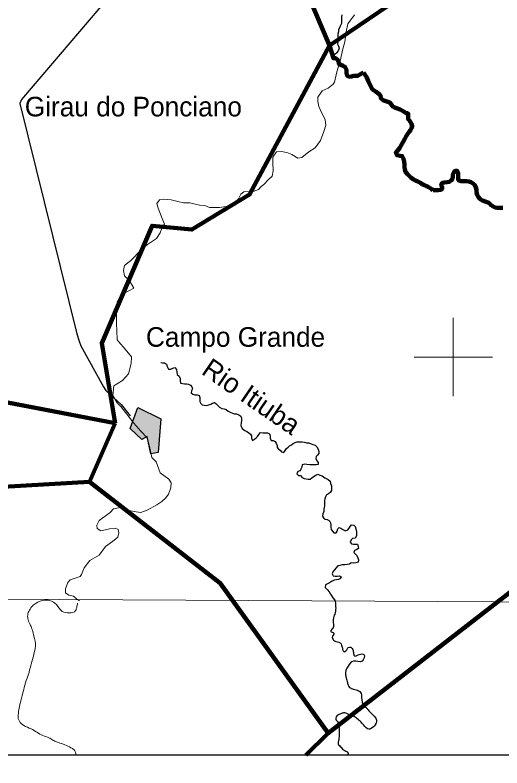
# Model space of a CAD drawing. Extents: x -1643653 to 4543381, y 1624270 to 13878484.
# Drawn here: x 738822 to 751241, y 8889512 to 8908730 of the extents above; entities that cross this region are included whole.
import ezdxf
from ezdxf.enums import TextEntityAlignment as Align

# ---------------------------------------------------------------- set-up
doc = ezdxf.new("R2010")
doc.units = 0
doc.header["$LTSCALE"] = 200
for name, color, linetype, lineweight in [('1', 7, 'Continuous', 13), ('12', 7, 'Continuous', 25), ('14', 7, 'Continuous', 13), ('2', 7, 'Continuous', 13), ('21', 7, 'Continuous', 25), ('24', 7, 'Continuous', 25), ('3', 7, 'Continuous', 13), ('60', 7, 'Continuous', 13), ('9', 7, 'Continuous', 90)]:
    doc.layers.add(name, color=color, linetype=linetype, lineweight=lineweight)
doc.layers.add('41', color=7, linetype='Continuous')
doc.layers.add('49', color=7, linetype='Continuous')

msp = doc.modelspace()

# ---------------------------------------------------------------- hatches: boundary and pattern name
at = {"layer": '21'}
msp.add_hatch(color=256, dxfattribs=at).paths.add_polyline_path([(741953.3, 8898708.5), (742539, 8898421), (742473.5, 8897565.2), (742282.6, 8897532.8), (742195.4, 8897971), (742053.9, 8897898.6), (741759, 8898176.9)])

# ---------------------------------------------------------------- linework, layer by layer
at = {"layer": '1'}
msp.add_lwpolyline([(564751.7, 8894587.5), (664411.9, 8894209.9), (791388.5, 8893536.2)], dxfattribs=at)
at = {"layer": '12'}
msp.add_lwpolyline([(746519.8, 8913147), (744583.5, 8912890.8), (744456, 8912865.6), (744221.3, 8912764.1), (744164.9, 8912662.3), (738981.9, 8906574.2), (738945.9, 8906472.4), (740401.6, 8900591.2), (740457, 8900407.7), (740497.3, 8900290.4), (741074.2, 8899240), (741140.1, 8899143.1), (741531, 8898790.9), (741761.4, 8898500.5)], dxfattribs=at)
at = {"layer": '14'}
for points in [[(745102.2, 8904352.2), (745168.7, 8904403), (745276.1, 8904525), (745383.4, 8904616.5), (745404.3, 8904754), (745394.9, 8904962.9), (745395.4, 8905100.4), (745492.7, 8905242.9), (745609.9, 8905247.8), (745752.4, 8905222.1), (745884.7, 8905170.9), (746032.1, 8905078.9), (746139.1, 8905094), (746317.9, 8905236.3), (746481.3, 8905337.9), (746614.5, 8905526.1), (746696.8, 8905755.2), (746753.5, 8905918.1), (746733.6, 8906065.9), (746647.6, 8906229), (746602.1, 8906315.7), (746566.7, 8906392.2), (746546.8, 8906524.7), (746547.2, 8906631.7), (746659.9, 8906799.6), (746807.9, 8906865.5), (746935.6, 8906967.2), (746966.4, 8907012.9), (747033.6, 8907277.7), (747121.3, 8907588.3), (747173.2, 8907837.8), (747230, 8908046.6), (747266.6, 8908301.2), (747313.2, 8908504.9), (747477, 8908733.8)], [(741412.4, 8901164.9), (741428.6, 8901404.3), (741541.4, 8901602.8), (741720, 8901694.2), (741852.7, 8901760.1), (741756.5, 8901923.3), (741614.4, 8902071.3), (741584.3, 8902208.9), (741610.3, 8902336.2), (741778.9, 8902463.3), (742049.9, 8902742.9), (742198.1, 8902875.1), (742433, 8903027.5), (742520.2, 8903170), (742566.4, 8903287.1), (742633.1, 8903393.9), (742572.5, 8903536.7), (742471.5, 8903801.7), (742436.3, 8903924.1), (742508, 8904010.5), (742615, 8904030.7), (742803.5, 8904015.1), (742976.5, 8903974), (743119, 8903933), (743276.9, 8903932.7), (743526.4, 8903881.3), (743658.8, 8903865.8), (743785.9, 8903814.6), (744035.5, 8903814.1), (744208.8, 8903839.3), (744407.8, 8903920.4), (744525.4, 8904042.5), (744576.8, 8904159.5), (744658.5, 8904215.4), (744892.9, 8904230.3), (745030.6, 8904275.9), (745102.2, 8904352.2)], [(740463, 8893777.9), (740392, 8893831.3), (740315.8, 8893892.6), (740193.7, 8893918.3), (740112.4, 8893979.6), (740107.7, 8894081.4), (740164.3, 8894249.4), (740225.7, 8894315.6), (740378.7, 8894361.1), (740480.7, 8894401.7), (740516.6, 8894447.5), (740588.5, 8894620.5), (740731.8, 8894808.8), (740966.7, 8894940.8), (741130.5, 8895164.6), (741309.3, 8895291.6), (741447.2, 8895398.4), (741468, 8895515.5), (741453.1, 8895602.1), (741371.7, 8895632.8), (741234.1, 8895612.7), (741132.1, 8895587.4), (741009.7, 8895567.3), (740918.2, 8895623.5), (740908.4, 8895710.1), (740969.9, 8895827.1), (741245.8, 8896030.4), (741332.7, 8896127), (741501, 8896162.4), (741587.4, 8896116.4), (741658.7, 8896111.1), (741765.6, 8896075.3), (741908.1, 8896049.6), (742030.3, 8896034.1), (742188.4, 8896089.8), (742438.6, 8896232), (742566.2, 8896313.2), (742668.5, 8896409.8), (742740.1, 8896496.3), (742791.7, 8896659.2), (742802.3, 8896786.6), (742741.6, 8896883.4), (742523.1, 8897046.9), (742417.1, 8897322.1), (742310.6, 8897439.5), (742250.5, 8897714.7), (742190.2, 8897938.9), (742027.8, 8898112.4), (741855.3, 8898316.5), (741733.6, 8898464.5), (741637.2, 8898581.8), (741520.6, 8898734.9), (741424.2, 8898831.8), (741312.8, 8899015.4), (741344.3, 8899265), (741558.7, 8899402.1), (741717.3, 8899569.9), (741784.5, 8899839.8), (741790.2, 8900007.9), (741627.9, 8900201.8), (741470.7, 8900385.4), (741425, 8900441.6), (741415.7, 8900681), (741411.2, 8900849.1), (741412.4, 8901164.9)]]:
    msp.add_lwpolyline(points, dxfattribs=at)
msp.add_spline([(740417.8, 8893718), (740395, 8893617.9), (740366.3, 8893527), (740201.3, 8893471.8), (740024.2, 8893508.9), (739877.2, 8893682.8), (739707.5, 8893786.1), (739358.5, 8893717.2), (739264.2, 8893644.1), (739189.2, 8893539.6), (739143.8, 8893408.5), (739155.2, 8893295.7), (739216.5, 8893150.5), (739263.3, 8893031.3), (739303.8, 8892876.6), (739340.8, 8892619.9), (739297.6, 8892401.9), (739233.3, 8892164.3), (739191.8, 8891997.3), (739163, 8891901.3), (739128.9, 8891800.4), (739054.6, 8891568.2), (739006.8, 8891365.7), (738954.1, 8891168.5), (738917.5, 8890996.2), (738902.9, 8890869.1), (738913.8, 8890741), (738932.9, 8890704.5), (739041.4, 8890598.4), (739232.1, 8890509.7), (739532.1, 8890340.4), (739683, 8890283.8), (739782.9, 8890223.9), (739838, 8890196.4), (740094.7, 8890100.1), (740245.1, 8890028.2), (740325, 8889979.3), (740376.2, 8889839.6), (740376.7, 8889836.8)], degree=3, dxfattribs=at)
at = {"layer": '2'}
for p, q in [((750000, 8899000), (750000, 8901000)), ((749000, 8900000), (751000, 8900000))]:
    msp.add_line(p, q, dxfattribs=at)
at = {"layer": '21'}
msp.add_lwpolyline([(741953.3, 8898708.5), (742539, 8898421), (742473.5, 8897565.2), (742282.6, 8897532.8), (742195.4, 8897971), (742053.9, 8897898.6), (741759, 8898176.9)], close=True, dxfattribs=at)
at = {"layer": '24'}
msp.add_line((749481.7, 8904248.7), (749480, 8904242.7), dxfattribs=at)
for points in [[(747158, 8908736.5), (747152.5, 8908675.4), (747152.1, 8908624.5), (747151.7, 8908573.6), (747151.3, 8908512.5), (747110.1, 8908431.2), (747073.9, 8908350), (747068.5, 8908299.1), (747052.8, 8908238.1), (747052.4, 8908177), (747051.8, 8908095.5), (747051.4, 8908034.4), (747051, 8907983.5), (747076.1, 8907932.4), (747091, 8907881.4), (747075.4, 8907830.6), (747029.2, 8907764.6), (746947.3, 8907698.9), (746906.4, 8907668.6), (746941.8, 8907627.7), (747002.8, 8907627.3), (747048.3, 8907591.4), (747078.4, 8907530.1), (747083.1, 8907479.1), (747133.8, 8907458.4), (747194.7, 8907432.6), (747245.3, 8907401.8), (747275.4, 8907335.4), (747274.8, 8907248.8), (747294.7, 8907182.5), (747345.4, 8907156.7), (747406.4, 8907161.4), (747457.4, 8907176.4), (747513.3, 8907176), (747569.3, 8907180.8), (747620.4, 8907211), (747661.3, 8907241.3), (747707.2, 8907261.4)], [(747707.2, 8907261.4), (747727.8, 8907234.4), (747794.5, 8907132.9), (747825.5, 8907051.5), (747877, 8906939.6), (747943.7, 8906833), (748030.5, 8906772.3), (748134.8, 8906696)], [(748134.8, 8906696), (748146, 8906675.2), (748148.4, 8906609.9), (748199.5, 8906559.3), (748378, 8906494.1), (748454.8, 8906392.6), (748480.4, 8906377.5), (748551.7, 8906357.6), (748643.5, 8906322.5), (748704.8, 8906282.1)], [(748535.9, 8905211.1), (748637.6, 8905343.5), (748658.2, 8905394.3), (748694.2, 8905450.2), (748720, 8905495.8), (748766.2, 8905566.8), (748802.3, 8905637.9), (748833.2, 8905688.7), (748874.3, 8905749.5), (748905.1, 8905790.1), (748936, 8905845.9), (748951.6, 8905896.8), (748936.7, 8905952.9), (748911.6, 8905998.9), (748881.4, 8906039.8), (748846, 8906075.7), (748846.4, 8906131.7), (748851.8, 8906182.6), (748852, 8906182.8)], [(748704.8, 8906282.1), (748751.5, 8906261.5), (748797, 8906225.6), (748837.5, 8906222.8), (748851.5, 8906201.5), (748851.8, 8906182.6)], [(749480, 8904242.7), (749454.9, 8904288.7), (749409.3, 8904314.4), (749358.7, 8904345.3), (749313.1, 8904365.9), (749267.5, 8904391.7), (749206.6, 8904412.5), (749161.1, 8904443.3), (749095.2, 8904484.5), (749039.5, 8904510.3), (748983.7, 8904531), (748918, 8904587.4), (748832.1, 8904669.4), (748781.7, 8904730.9), (748766.8, 8904787), (748757.1, 8904853.2), (748752.6, 8904924.6), (748747.9, 8904985.7), (748733.2, 8905062.2), (748698.1, 8905128.6), (748642.2, 8905134.1), (748566, 8905149.8), (748535.9, 8905211.1), (748536, 8905217.6), (748535.9, 8905211.1)], [(751260.7, 8903808.6), (751189.5, 8903809), (751123.4, 8903809.4), (751072.7, 8903819.9), (751016.9, 8903845.8), (750956.1, 8903881.8), (750905.7, 8903938.1), (750814.4, 8903974.3), (750743.4, 8903995.2), (750687.7, 8904031.2), (750642.3, 8904082.4), (750607.1, 8904138.6), (750592.3, 8904204.9), (750592.8, 8904271.1), (750577.9, 8904332.3), (750552.9, 8904388.5), (750507.4, 8904429.5), (750446.6, 8904460.4), (750401, 8904481.1), (750334.9, 8904486.6), (750263.7, 8904487.1), (750197.6, 8904487.5), (750126.7, 8904518.5), (750127.1, 8904579.6), (750127.6, 8904645.8), (750128, 8904701.8), (750097.8, 8904758), (750047, 8904753.2), (750011.1, 8904712.7), (749990.4, 8904661.9), (749984.8, 8904600.9), (749979.4, 8904550), (749943.5, 8904504.4), (749897.5, 8904469), (749841.5, 8904464.3), (749775.4, 8904459.6), (749719.3, 8904444.7), (749693.5, 8904383.8), (749718.6, 8904337.8), (749713.1, 8904286.9), (749667.2, 8904266.8), (749611.2, 8904262.1), (749555.3, 8904262.4), (749504.4, 8904257.7), (749481.7, 8904248.7)], [(742537.4, 8899861.4), (742586, 8899849), (742636.8, 8899848.6), (742682.4, 8899822.9), (742702.3, 8899761.6), (742732.4, 8899695.2), (742793.4, 8899689.7), (742844.5, 8899719.9), (742900.5, 8899729.8), (742935.7, 8899678.6), (742945.5, 8899617.4), (742960.3, 8899551.1), (743005.8, 8899510.1), (743035.9, 8899453.8), (743035.5, 8899392.7), (743045.2, 8899331.5), (743096, 8899321), (743146.9, 8899320.7), (743197.7, 8899315.3), (743248.5, 8899304.8), (743294.1, 8899284.1), (743334.5, 8899243.1), (743344.3, 8899187), (743323.6, 8899136.2), (743318.2, 8899085.3), (743358.7, 8899054.4), (743409.4, 8899038.8), (743470.5, 8899038.4), (743516.1, 8899017.8), (743536.1, 8898971.8), (743535.8, 8898920.9), (743535.4, 8898864.8), (743560.5, 8898813.8), (743595.8, 8898777.9), (743646.7, 8898772.4), (743707.7, 8898767), (743763.7, 8898781.9), (743814.7, 8898796.8), (743855.6, 8898827.1), (743906.5, 8898842.1), (743947, 8898811.3), (743982.3, 8898770.3), (744032.9, 8898724.1), (744093.6, 8898683), (744159.7, 8898682.6), (744210.5, 8898661.9), (744261, 8898620.8), (744321.8, 8898584.7), (744367.5, 8898564.1), (744418.2, 8898548.5), (744474.2, 8898548.1), (744530, 8898527.4), (744580.6, 8898491.4), (744595.5, 8898440.3), (744595.1, 8898379.2), (744589.6, 8898318.1), (744584, 8898251.9), (744619.1, 8898180.4), (744679.8, 8898129.1), (744735.6, 8898103.3), (744776.1, 8898072.4), (744831.7, 8898031.3), (744851.8, 8897985.3), (744851.4, 8897929.3), (744881.5, 8897873.1), (744932.6, 8897903.3), (744968.4, 8897938.8), (745009.3, 8897974.2), (745040.2, 8898024.9), (745086.3, 8898070.4), (745147.3, 8898070.1), (745203.2, 8898064.6), (745259.2, 8898064.2), (745315, 8898043.5), (745329.9, 8897992.5), (745329.5, 8897931.3), (745354.5, 8897870.1), (745405.3, 8897869.7), (745456, 8897843.9), (745486.3, 8897803), (745506.2, 8897741.7), (745510.9, 8897690.8), (745541.2, 8897649.8), (745586.8, 8897624.1), (745622.1, 8897583.1), (745677.9, 8897562.4), (745713.9, 8897618.2), (745744.7, 8897663.8), (745785.6, 8897699.2), (745821.5, 8897734.6), (745872.5, 8897759.8), (745913.5, 8897795.2), (745964.5, 8897820.3), (746020.5, 8897835.2), (746076.5, 8897834.9), (746142.6, 8897834.4), (746193.4, 8897829), (746254.3, 8897808.3), (746315.3, 8897807.9), (746371.1, 8897782), (746421.9, 8897766.4)], [(746421.9, 8897766.4), (746477.7, 8897750.8), (746523.2, 8897709.8), (746553.3, 8897648.4), (746573.3, 8897592.3), (746567.8, 8897536.3), (746537, 8897495.7), (746501.2, 8897460.3), (746495.7, 8897409.4), (746520.8, 8897353.2), (746556.1, 8897312.2), (746549.6, 8897261.7), (746504.8, 8897246.3), (746443.7, 8897246.7), (746387.8, 8897247.1), (746336.9, 8897247.4), (746265.8, 8897258.1), (746209.9, 8897263.5), (746148.8, 8897248.6), (746133.1, 8897192.7), (746112.4, 8897141.9), (746091.8, 8897096.2), (746035.7, 8897076.2), (746009.8, 8897015.2), (746050.3, 8896979.3), (746106.2, 8896978.9), (746146.5, 8896927.7), (746197.2, 8896901.9), (746248, 8896891.4), (746298.8, 8896880.9), (746349.7, 8896880.6), (746390.6, 8896921.1), (746451.9, 8896956.3), (746497.9, 8896981.5), (746548.9, 8897006.6), (746599.6, 8896985.9), (746655.5, 8896970.3), (746726.3, 8896918.9), (746812.5, 8896872.5), (746857.9, 8896831.5), (746867.7, 8896770.3), (746892.7, 8896714.1), (746897.4, 8896647.8), (746891.9, 8896596.9), (746856, 8896546.2), (746815.1, 8896510.8), (746764, 8896480.6), (746738.2, 8896434.9), (746722.6, 8896384.1), (746717.2, 8896333.2), (746716.7, 8896261.9), (746711.2, 8896200.8), (746695.4, 8896119.4), (746695, 8896058.2), (746669.1, 8895997.3), (746663.6, 8895941.3), (746688.8, 8895895.3), (746729.2, 8895864.4), (746785.1, 8895853.9), (746845.9, 8895817.9), (746871, 8895771.9), (746880.8, 8895710.7), (746880.3, 8895649.5), (746885.1, 8895598.6), (746915.3, 8895557.6), (746955.7, 8895511.5), (747011.6, 8895511.2), (747037.4, 8895556.8), (747058.1, 8895612.8), (747088.9, 8895653.3), (747134.5, 8895632.6), (747185.2, 8895601.7), (747251.1, 8895565.7), (747312.2, 8895585.7), (747343.1, 8895631.3), (747373.9, 8895676.9), (747404.7, 8895717.5), (747465.7, 8895712), (747495.9, 8895671.1), (747515.9, 8895614.9), (747530.6, 8895538.4), (747530.2, 8895487.5), (747529.9, 8895436.5), (747493.9, 8895380.7), (747432.8, 8895370.9), (747391.9, 8895335.5), (747371.1, 8895274.5), (747401.3, 8895233.6), (747452.2, 8895228.2), (747503, 8895227.8), (747553.9, 8895222.4), (747573.8, 8895166.3), (747578.6, 8895115.3), (747537.7, 8895085), (747481.5, 8895059.9), (747460.9, 8895014.2), (747496.2, 8894978.3), (747541.7, 8894932.2), (747566.7, 8894876), (747586.7, 8894819.8), (747576.1, 8894763.8)], [(747576.1, 8894763.8), (747515, 8894748.9), (747453.9, 8894739.2), (747398, 8894749.7), (747357.1, 8894714.3), (747306.2, 8894704.4), (747234.9, 8894699.8), (747168.8, 8894695.1), (747107.6, 8894675.2), (747056.7, 8894670.4), (747005.5, 8894614.7), (746969.5, 8894569.1), (746928.5, 8894518.4), (746907.8, 8894462.5), (746937.9, 8894411.4), (746988.8, 8894411), (747039.7, 8894410.7), (747095.6, 8894415.4), (747141.2, 8894389.7), (747120.6, 8894344), (747074.7, 8894323.9), (747023.7, 8894314), (746962.6, 8894304.2), (746891.2, 8894274.1), (746840.1, 8894233.7), (746794.2, 8894213.6), (746738, 8894183.4), (746732.5, 8894117.2), (746793.1, 8894055.7), (746838.5, 8894004.5), (746868.6, 8893948.3), (746903.9, 8893897.1), (746934.1, 8893846), (746974.5, 8893805), (746979.5, 8893799.8)]]:
    msp.add_lwpolyline(points, dxfattribs=at)
msp.add_spline([(746979.5, 8893799.8), (746986.5, 8893472.8), (746946.2, 8893341.5), (746940.6, 8893178.3), (746921.6, 8893071.8), (746873.1, 8892996.9), (746953.2, 8892953.1), (746908.6, 8892842.4), (746932.2, 8892790.5), (746966.7, 8892753.5), (747117.8, 8892702), (747151.5, 8892644.6), (747178.3, 8892536.3), (747217.1, 8892478.7), (747258.7, 8892502.7), (747285.1, 8892527.3), (747322.8, 8892587.2), (747384.3, 8892595.2), (747442.4, 8892506.2), (747459.4, 8892408.6), (747468.7, 8892382.7), (747601.9, 8892403.3), (747719.4, 8892409.2), (747672.7, 8892237.3), (747458.7, 8892240.1), (747316.6, 8892112.5), (747261.6, 8891997.1), (747248.6, 8891915.8), (747270.3, 8891807.8), (747301.9, 8891689.2), (747324.6, 8891606.6), (747398.8, 8891542.6), (747519.9, 8891507.5), (747634.7, 8891436.9), (747660.9, 8891308.3), (747729.8, 8891091.3), (747764.6, 8891064.5), (747813.7, 8891011.6), (747877.2, 8890932.7), (748043.5, 8890727.4), (748025.2, 8890641.2), (747934.9, 8890537.3), (747847, 8890499.7), (747718, 8890601.5), (747520.5, 8890787.5), (747410.2, 8890842.6), (747379.7, 8890843.7), (747314.9, 8890886.9), (747203.8, 8890916.5), (747131.6, 8890893.7), (747085.1, 8890874.9), (747079.8, 8890870), (747064.4, 8890865.5), (747033, 8890841.1), (747000.5, 8890786.1), (747052.8, 8890677), (747089.2, 8890553.1), (747088.7, 8890389.7), (747077.9, 8890226.6), (747064.2, 8890125), (747137.8, 8890040.6), (747176.7, 8889988.1), (747236.8, 8889955.3), (747316.1, 8889891.1), (747301, 8889836.8)], degree=3, dxfattribs=at)
at = {"layer": '3', "lineweight": 25}
msp.add_lwpolyline([(563033.9, 9026438.8), (793061.1, 9026438.8), (793495.6, 8889836.8), (563468.3, 8889836.8)], close=True, dxfattribs=at)
at = {"layer": '60', "lineweight": 25}
msp.add_spline([(814781, 9009175.5), (814787.2, 9009173.4), (814796.9, 9009173.4), (814799.4, 9009172.4), (814805.1, 9009174.5), (814805.6, 9009176.5), (814811.7, 9009179.5), (814811.7, 9009179.5), (814801.5, 9009181), (814790.7, 9009181.5), (814784.1, 9009183.1), (814777.4, 9009185.1), (814778.4, 9009175.5)], degree=3, dxfattribs=at)
at = {"layer": '9'}
for p, q in [((746844.1, 8907956.8), (741055, 8921600.7)), ((746844.1, 8907956.8), (755858.8, 8914075.8)), ((749481.7, 8904248.7), (749480, 8904242.7)), ((749481.7, 8904248.7), (749480, 8904242.7)), ((742318.1, 8903350.9), (743333.5, 8903255.5)), ((742318.1, 8903350.9), (743333.5, 8903255.5)), ((741371.9, 8898310.2), (736775.3, 8899194.4)), ((746801.1, 8890392.2), (746237.5, 8889836.8)), ((746801.1, 8890392.2), (746237.5, 8889836.8))]:
    msp.add_line(p, q, dxfattribs=at)
for points in [[(741371.9, 8898310.2), (736775.3, 8899194.4), (730163.4, 8902976.8), (725291.2, 8902898), (725401.2, 8914588.3), (719613.1, 8922670.1)], [(741371.9, 8898310.2), (741034.6, 8900357.7), (742318.1, 8903350.9), (743333.5, 8903255.5), (744802.2, 8904149.6), (746844.1, 8907956.8)], [(746844.1, 8907956.8), (746941.8, 8907627.7), (747002.8, 8907627.3), (747048.3, 8907591.4), (747078.4, 8907530.1), (747083.1, 8907479.1), (747133.8, 8907458.4), (747194.7, 8907432.6), (747245.3, 8907401.8), (747275.4, 8907335.4), (747274.8, 8907248.8), (747294.7, 8907182.5), (747345.4, 8907156.7), (747406.4, 8907161.4), (747457.4, 8907176.4), (747513.3, 8907176), (747569.3, 8907180.8), (747620.4, 8907211), (747661.3, 8907241.3), (747707.2, 8907261.4)], [(746844.1, 8907956.8), (746941.8, 8907627.7), (747002.8, 8907627.3), (747048.3, 8907591.4), (747078.4, 8907530.1), (747083.1, 8907479.1), (747133.8, 8907458.4), (747194.7, 8907432.6), (747245.3, 8907401.8), (747275.4, 8907335.4), (747274.8, 8907248.8), (747294.7, 8907182.5), (747345.4, 8907156.7), (747406.4, 8907161.4), (747457.4, 8907176.4), (747513.3, 8907176), (747569.3, 8907180.8), (747620.4, 8907211), (747661.3, 8907241.3), (747707.2, 8907261.4)], [(747707.2, 8907261.4), (747727.8, 8907234.4), (747794.5, 8907132.9), (747825.5, 8907051.5), (747877, 8906939.6), (747943.7, 8906833), (748030.5, 8906772.3), (748134.8, 8906696)], [(747707.2, 8907261.4), (747727.8, 8907234.4), (747794.5, 8907132.9), (747825.5, 8907051.5), (747877, 8906939.6), (747943.7, 8906833), (748030.5, 8906772.3), (748134.8, 8906696)], [(748134.8, 8906696), (748146, 8906675.2), (748148.4, 8906609.9), (748199.5, 8906559.3), (748378, 8906494.1), (748454.8, 8906392.6), (748480.4, 8906377.5), (748551.7, 8906357.6), (748643.5, 8906322.5), (748704.8, 8906282.1)], [(748134.8, 8906696), (748146, 8906675.2), (748148.4, 8906609.9), (748199.5, 8906559.3), (748378, 8906494.1), (748454.8, 8906392.6), (748480.4, 8906377.5), (748551.7, 8906357.6), (748643.5, 8906322.5), (748704.8, 8906282.1)], [(748535.9, 8905211.1), (748637.6, 8905343.5), (748658.2, 8905394.3), (748694.2, 8905450.2), (748720, 8905495.8), (748766.2, 8905566.8), (748802.3, 8905637.9), (748833.2, 8905688.7), (748874.3, 8905749.5), (748905.1, 8905790.1), (748936, 8905845.9), (748951.6, 8905896.8), (748936.7, 8905952.9), (748911.6, 8905998.9), (748881.4, 8906039.8), (748846, 8906075.7), (748846.4, 8906131.7), (748851.8, 8906182.6), (748851.9, 8906182.7)], [(748535.9, 8905211.1), (748637.6, 8905343.5), (748658.2, 8905394.3), (748694.2, 8905450.2), (748720, 8905495.8), (748766.2, 8905566.8), (748802.3, 8905637.9), (748833.2, 8905688.7), (748874.3, 8905749.5), (748905.1, 8905790.1), (748936, 8905845.9), (748951.6, 8905896.8), (748936.7, 8905952.9), (748911.6, 8905998.9), (748881.4, 8906039.8), (748846, 8906075.7), (748846.4, 8906131.7), (748851.8, 8906182.6), (748851.9, 8906182.7)], [(748704.8, 8906282.1), (748751.5, 8906261.5), (748797, 8906225.6), (748837.5, 8906222.8), (748851.5, 8906201.5), (748851.8, 8906182.6)], [(748704.8, 8906282.1), (748751.5, 8906261.5), (748797, 8906225.6), (748837.5, 8906222.8), (748851.5, 8906201.5), (748851.8, 8906182.6)], [(749480, 8904242.7), (749454.9, 8904288.7), (749409.3, 8904314.4), (749358.7, 8904345.3), (749313.1, 8904365.9), (749267.5, 8904391.7), (749206.6, 8904412.5), (749161.1, 8904443.3), (749095.2, 8904484.5), (749039.5, 8904510.3), (748983.7, 8904531), (748918, 8904587.4), (748832.1, 8904669.4), (748781.7, 8904730.9), (748766.8, 8904787), (748757.1, 8904853.2), (748752.6, 8904924.6), (748747.9, 8904985.7), (748733.2, 8905062.2), (748698.1, 8905128.6), (748642.2, 8905134.1), (748566, 8905149.8), (748535.9, 8905211.1), (748536, 8905217.6), (748535.9, 8905211.1)], [(749480, 8904242.7), (749454.9, 8904288.7), (749409.3, 8904314.4), (749358.7, 8904345.3), (749313.1, 8904365.9), (749267.5, 8904391.7), (749206.6, 8904412.5), (749161.1, 8904443.3), (749095.2, 8904484.5), (749039.5, 8904510.3), (748983.7, 8904531), (748918, 8904587.4), (748832.1, 8904669.4), (748781.7, 8904730.9), (748766.8, 8904787), (748757.1, 8904853.2), (748752.6, 8904924.6), (748747.9, 8904985.7), (748733.2, 8905062.2), (748698.1, 8905128.6), (748642.2, 8905134.1), (748566, 8905149.8), (748535.9, 8905211.1), (748536, 8905217.6), (748535.9, 8905211.1)], [(751260.7, 8903808.6), (751189.5, 8903809), (751123.4, 8903809.4), (751072.7, 8903819.9), (751016.9, 8903845.8), (750956.1, 8903881.8), (750905.7, 8903938.1), (750814.4, 8903974.3), (750743.4, 8903995.2), (750687.7, 8904031.2), (750642.3, 8904082.4), (750607.1, 8904138.6), (750592.3, 8904204.9), (750592.8, 8904271.1), (750577.9, 8904332.3), (750552.9, 8904388.5), (750507.4, 8904429.5), (750446.6, 8904460.4), (750401, 8904481.1), (750334.9, 8904486.6), (750263.7, 8904487.1), (750197.6, 8904487.5), (750126.7, 8904518.5), (750127.1, 8904579.6), (750127.6, 8904645.8), (750128, 8904701.8), (750097.8, 8904758), (750047, 8904753.2), (750011.1, 8904712.7), (749990.4, 8904661.9), (749984.8, 8904600.9), (749979.4, 8904550), (749943.5, 8904504.4), (749897.5, 8904469), (749841.5, 8904464.3), (749775.4, 8904459.6), (749719.3, 8904444.7), (749693.5, 8904383.8), (749718.6, 8904337.8), (749713.1, 8904286.9), (749667.2, 8904266.8), (749611.2, 8904262.1), (749555.3, 8904262.4), (749504.4, 8904257.7), (749481.7, 8904248.7)], [(751260.7, 8903808.6), (751189.5, 8903809), (751123.4, 8903809.4), (751072.7, 8903819.9), (751016.9, 8903845.8), (750956.1, 8903881.8), (750905.7, 8903938.1), (750814.4, 8903974.3), (750743.4, 8903995.2), (750687.7, 8904031.2), (750642.3, 8904082.4), (750607.1, 8904138.6), (750592.3, 8904204.9), (750592.8, 8904271.1), (750577.9, 8904332.3), (750552.9, 8904388.5), (750507.4, 8904429.5), (750446.6, 8904460.4), (750401, 8904481.1), (750334.9, 8904486.6), (750263.7, 8904487.1), (750197.6, 8904487.5), (750126.7, 8904518.5), (750127.1, 8904579.6), (750127.6, 8904645.8), (750128, 8904701.8), (750097.8, 8904758), (750047, 8904753.2), (750011.1, 8904712.7), (749990.4, 8904661.9), (749984.8, 8904600.9), (749979.4, 8904550), (749943.5, 8904504.4), (749897.5, 8904469), (749841.5, 8904464.3), (749775.4, 8904459.6), (749719.3, 8904444.7), (749693.5, 8904383.8), (749718.6, 8904337.8), (749713.1, 8904286.9), (749667.2, 8904266.8), (749611.2, 8904262.1), (749555.3, 8904262.4), (749504.4, 8904257.7), (749481.7, 8904248.7)], [(746808.9, 8890399.8), (752241.5, 8894614.2), (753009.4, 8895516.7), (754051.4, 8895909.3), (754534, 8896055.4), (755222.3, 8896553.7), (755686.3, 8897459.8), (755895.2, 8898166.4), (755953.2, 8899001.4), (756092.4, 8900844.6)], [(746808.9, 8890399.8), (752241.5, 8894614.2), (753009.4, 8895516.7), (754051.4, 8895909.3), (754534, 8896055.4), (755222.3, 8896553.7), (755686.3, 8897459.8), (755895.2, 8898166.4), (755953.2, 8899001.4), (756092.4, 8900844.6)], [(724638.9, 8891123.6), (729122.2, 8896139.1), (740717.5, 8896813.6), (741371.9, 8898310.2)], [(740717.5, 8896813.6), (744056.4, 8894231.8), (746808.9, 8890399.8), (746801.2, 8890392.2)], [(740717.5, 8896813.6), (744056.4, 8894231.8), (746808.9, 8890399.8), (746801.2, 8890392.2)]]:
    msp.add_lwpolyline(points, dxfattribs=at)

# ---------------------------------------------------------------- texts
at = {"layer": '41'}
for s, p in [('Girau do Ponciano', (739070.3, 8906143.2)), ('Campo Grande', (742160.9, 8900263.3))]:
    msp.add_text(s, height=500, dxfattribs=at).set_placement(p)
at = {"layer": '49'}
msp.add_text('Rio Itiuba', height=500, rotation=325.606, dxfattribs=at).set_placement((744712.7, 8898789.2), align=Align.CENTER)

doc.saveas('drawing.dxf')
